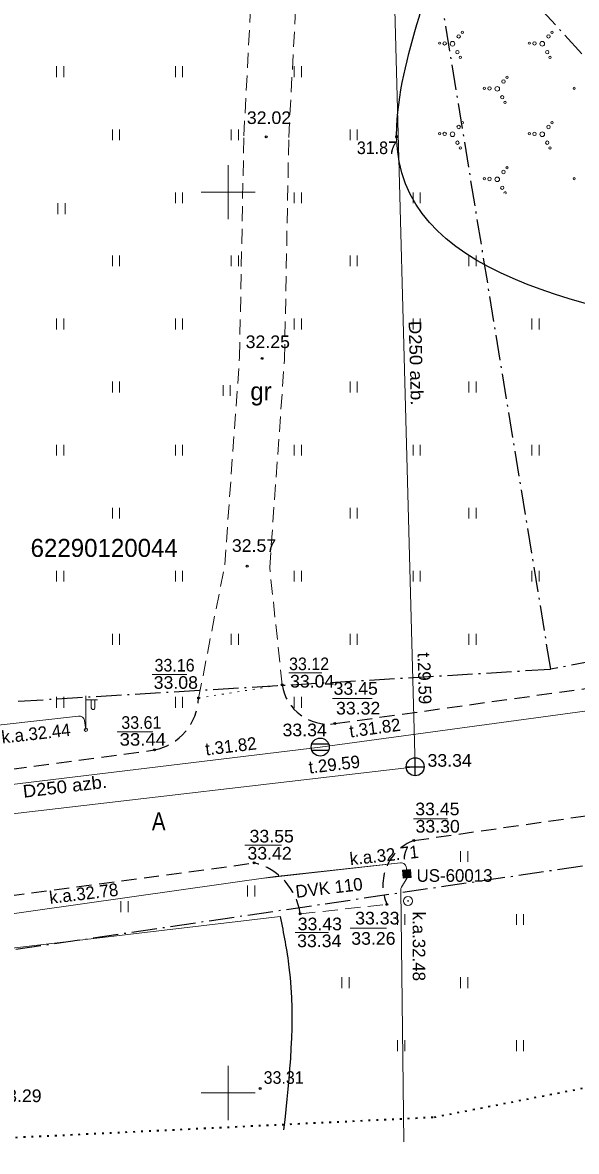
# Model space of a CAD drawing. Extents: x 380758 to 381729, y 283236 to 283533.
# Drawn here: x 381588.6 to 381619.3, y 283346.8 to 283409.4 of the extents above; entities that cross this region are included whole.
import ezdxf
from ezdxf.enums import TextEntityAlignment as Align

# ---------------------------------------------------------------- set-up
doc = ezdxf.new("R2010")
doc.units = 0
doc.header["$LTSCALE"] = 0.28
for name, pattern in [('DOT_DASHED', [7.7, 5, -1.2, 0.3, -1.2]), ('DOTTED', [1.5, 0.3, -1.2]), ('MEDIUM_DASHED', [4.5, 3, -1.5])]:
    doc.linetypes.add(name, pattern=pattern)
for name, color, linetype, lineweight in [('11', 7, 'Continuous', 13), ('14', 7, 'Continuous', 13), ('18', 7, 'Continuous', 13), ('21', 7, 'Continuous', 25), ('23', 7, 'Continuous', 13), ('25', 7, 'DOTTED', 35), ('29', 7, 'DOT_DASHED', 25), ('30', 7, 'Continuous', 13), ('35', 7, 'Continuous', 13), ('37', 7, 'MEDIUM_DASHED', 13), ('38', 7, 'Continuous', 25), ('44', 7, 'Continuous', 13), ('45', 7, 'Continuous', 13), ('47', 7, 'Continuous', 13), ('48', 7, 'Continuous', 25), ('58', 7, 'Continuous', 25), ('7', 7, 'Continuous', 13)]:
    doc.layers.add(name, color=color, linetype=linetype, lineweight=lineweight)
doc.layers.add('59', color=7, linetype='Continuous')

msp = doc.modelspace()

# ---------------------------------------------------------------- hatches: boundary and pattern name
at = {"layer": '18'}
msp.add_hatch(color=256, dxfattribs=at).paths.add_polyline_path([(381610.123, 283362.407), (381610.161, 283361.962), (381609.723, 283361.925), (381609.685, 283362.37)])

# ---------------------------------------------------------------- linework, layer by layer
at = {"layer": '11'}
msp.add_line((381577.065, 283365.793), (381605.115, 283369.197), dxfattribs=at)
msp.add_lwpolyline([(381605.115, 283369.197), (381643.098, 283374.353), (381658.808, 283376.147)], dxfattribs=at)
at = {"layer": '14'}
for radius in [0.25, 0.0225]:
    msp.add_circle((381609.9874, 283360.654), radius, dxfattribs=at)
at = {"layer": '18'}
msp.add_lwpolyline([(381610.123, 283362.407), (381610.161, 283361.962), (381609.723, 283361.925), (381609.685, 283362.37)], close=True, dxfattribs=at)
at = {"layer": '21'}
for points in [[(381629.894, 283391.678), (381609.358, 283403.077), (381609.389, 283404.028), (381612.077, 283416.846), (381609.55, 283427.454), (381609.24, 283436.712), (381609.657, 283437.761), (381619.239, 283434.927)], [(381602.89, 283359.792), (381603.376, 283356.972), (381603.078, 283347.95)]]:
    msp.add_spline(points, degree=3, dxfattribs=at)
at = {"layer": '23'}
for p, q in [((381590.467, 283406.382), (381590.467, 283406.982)), ((381590.867, 283406.382), (381590.867, 283406.982)), ((381597.067, 283406.382), (381597.067, 283406.982)), ((381597.467, 283406.382), (381597.467, 283406.982)), ((381603.667, 283406.382), (381603.667, 283406.982)), ((381604.067, 283406.382), (381604.067, 283406.982)), ((381593.567, 283402.882), (381593.567, 283403.482)), ((381593.967, 283402.882), (381593.967, 283403.482)), ((381600.167, 283402.882), (381600.167, 283403.482)), ((381600.567, 283402.882), (381600.567, 283403.482)), ((381606.767, 283402.882), (381606.767, 283403.482)), ((381607.167, 283402.882), (381607.167, 283403.482)), ((381597.067, 283399.382), (381597.067, 283399.982)), ((381597.467, 283399.382), (381597.467, 283399.982)), ((381603.667, 283399.382), (381603.667, 283399.982)), ((381604.067, 283399.382), (381604.067, 283399.982)), ((381610.267, 283399.382), (381610.267, 283399.982)), ((381610.667, 283399.382), (381610.667, 283399.982)), ((381590.542, 283398.781), (381590.542, 283399.381)), ((381590.942, 283398.781), (381590.942, 283399.381)), ((381593.567, 283395.882), (381593.567, 283396.482)), ((381593.967, 283395.882), (381593.967, 283396.482)), ((381600.167, 283395.882), (381600.167, 283396.482)), ((381600.567, 283395.882), (381600.567, 283396.482)), ((381606.767, 283395.882), (381606.767, 283396.482)), ((381607.167, 283395.882), (381607.167, 283396.482)), ((381613.367, 283395.882), (381613.367, 283396.482)), ((381613.767, 283395.882), (381613.767, 283396.482)), ((381590.467, 283392.382), (381590.467, 283392.982)), ((381590.867, 283392.382), (381590.867, 283392.982)), ((381597.067, 283392.382), (381597.067, 283392.982)), ((381597.467, 283392.382), (381597.467, 283392.982)), ((381603.667, 283392.382), (381603.667, 283392.982)), ((381604.067, 283392.382), (381604.067, 283392.982)), ((381610.267, 283392.382), (381610.267, 283392.982)), ((381610.667, 283392.382), (381610.667, 283392.982)), ((381616.867, 283392.382), (381616.867, 283392.982)), ((381617.267, 283392.382), (381617.267, 283392.982)), ((381593.567, 283388.882), (381593.567, 283389.482)), ((381593.967, 283388.882), (381593.967, 283389.482)), ((381599.716, 283388.694), (381599.716, 283389.294)), ((381600.116, 283388.694), (381600.116, 283389.294)), ((381606.767, 283388.882), (381606.767, 283389.482)), ((381607.167, 283388.882), (381607.167, 283389.482)), ((381613.367, 283388.882), (381613.367, 283389.482)), ((381613.767, 283388.882), (381613.767, 283389.482)), ((381590.467, 283385.382), (381590.467, 283385.982)), ((381590.867, 283385.382), (381590.867, 283385.982)), ((381597.067, 283385.382), (381597.067, 283385.982)), ((381597.467, 283385.382), (381597.467, 283385.982)), ((381603.667, 283385.382), (381603.667, 283385.982)), ((381604.067, 283385.382), (381604.067, 283385.982)), ((381610.267, 283385.382), (381610.267, 283385.982)), ((381610.667, 283385.382), (381610.667, 283385.982)), ((381616.867, 283385.382), (381616.867, 283385.982)), ((381617.267, 283385.382), (381617.267, 283385.982)), ((381593.567, 283381.882), (381593.567, 283382.482)), ((381593.967, 283381.882), (381593.967, 283382.482)), ((381606.767, 283381.882), (381606.767, 283382.482)), ((381607.167, 283381.882), (381607.167, 283382.482)), ((381613.367, 283381.882), (381613.367, 283382.482)), ((381613.767, 283381.882), (381613.767, 283382.482)), ((381590.467, 283378.382), (381590.467, 283378.982)), ((381590.867, 283378.382), (381590.867, 283378.982)), ((381597.067, 283378.382), (381597.067, 283378.982)), ((381597.467, 283378.382), (381597.467, 283378.982)), ((381603.667, 283378.382), (381603.667, 283378.982)), ((381604.067, 283378.382), (381604.067, 283378.982)), ((381610.267, 283378.382), (381610.267, 283378.982)), ((381610.667, 283378.382), (381610.667, 283378.982)), ((381616.867, 283378.382), (381616.867, 283378.982)), ((381617.267, 283378.382), (381617.267, 283378.982)), ((381593.567, 283374.882), (381593.567, 283375.482)), ((381593.967, 283374.882), (381593.967, 283375.482)), ((381600.167, 283374.882), (381600.167, 283375.482)), ((381600.567, 283374.882), (381600.567, 283375.482)), ((381606.767, 283374.882), (381606.767, 283375.482)), ((381607.167, 283374.882), (381607.167, 283375.482)), ((381613.367, 283374.882), (381613.367, 283375.482)), ((381613.767, 283374.882), (381613.767, 283375.482)), ((381590.467, 283371.382), (381590.467, 283371.982)), ((381590.867, 283371.382), (381590.867, 283371.982)), ((381597.067, 283371.382), (381597.067, 283371.982)), ((381597.467, 283371.382), (381597.467, 283371.982)), ((381603.667, 283371.382), (381603.667, 283371.982)), ((381604.067, 283371.382), (381604.067, 283371.982)), ((381612.913, 283362.825), (381612.913, 283363.425)), ((381613.313, 283362.825), (381613.313, 283363.425)), ((381601.079, 283360.907), (381601.079, 283361.507)), ((381601.479, 283360.907), (381601.479, 283361.507)), ((381594.035, 283360.042), (381594.035, 283360.642)), ((381594.435, 283360.042), (381594.435, 283360.642)), ((381609.413, 283359.325), (381609.413, 283359.925)), ((381609.813, 283359.325), (381609.813, 283359.925)), ((381616.013, 283359.325), (381616.013, 283359.925)), ((381616.413, 283359.325), (381616.413, 283359.925)), ((381606.313, 283355.825), (381606.313, 283356.425)), ((381606.713, 283355.825), (381606.713, 283356.425)), ((381612.913, 283355.825), (381612.913, 283356.425)), ((381613.313, 283355.825), (381613.313, 283356.425)), ((381609.413, 283352.325), (381609.413, 283352.925)), ((381609.813, 283352.325), (381609.813, 283352.925)), ((381616.013, 283352.325), (381616.013, 283352.925)), ((381616.413, 283352.325), (381616.413, 283352.925))]:
    msp.add_line(p, q, dxfattribs=at)
for centre, radius in [((381612.8057, 283408.6404), 0.096), ((381613.0022, 283408.8721), 0.064), ((381617.7957, 283408.6404), 0.096), ((381617.9922, 283408.8721), 0.064), ((381611.7398, 283408.2669), 0.064), ((381612.0243, 283408.2535), 0.096), ((381612.4582, 283408.2327), 0.128), ((381612.7347, 283407.7658), 0.096), ((381616.7298, 283408.2669), 0.064), ((381617.0143, 283408.2535), 0.096), ((381617.4482, 283408.2327), 0.128), ((381617.7247, 283407.7658), 0.096), ((381612.8921, 283407.4765), 0.064), ((381617.8821, 283407.4765), 0.064), ((381615.2957, 283406.1404), 0.096), ((381615.4922, 283406.3721), 0.064), ((381614.2298, 283405.7669), 0.064), ((381614.5143, 283405.7535), 0.096), ((381614.9482, 283405.7327), 0.128), ((381615.2247, 283405.2658), 0.096), ((381619.2198, 283405.7669), 0.064), ((381615.3821, 283404.9765), 0.064), ((381612.8057, 283403.6164), 0.096), ((381613.0022, 283403.8481), 0.064), ((381617.7957, 283403.6164), 0.096), ((381617.9922, 283403.8481), 0.064), ((381611.7398, 283403.2429), 0.064), ((381612.0243, 283403.2295), 0.096), ((381612.4582, 283403.2087), 0.128), ((381612.7347, 283402.7418), 0.096), ((381616.7298, 283403.2429), 0.064), ((381617.0143, 283403.2295), 0.096), ((381617.4482, 283403.2087), 0.128), ((381617.7247, 283402.7418), 0.096), ((381612.8921, 283402.4525), 0.064), ((381617.8821, 283402.4525), 0.064), ((381615.2957, 283401.1164), 0.096), ((381615.4922, 283401.3481), 0.064), ((381614.2298, 283400.7429), 0.064), ((381614.5143, 283400.7295), 0.096), ((381614.9482, 283400.7087), 0.128), ((381615.2247, 283400.2418), 0.096), ((381619.2198, 283400.7429), 0.064)]:
    msp.add_circle(centre, radius, dxfattribs=at)
msp.add_arc((381615.3821, 283399.9525), 0.064, 296.49929, 182.60664, dxfattribs=at)
at = {"layer": '25'}
msp.add_lwpolyline([(381572.085, 283346.757), (381611.455, 283348.662), (381649.963, 283356.155), (381659.737, 283359.354), (381654.512, 283378.485), (381656.478, 283407.485), (381656.785, 283411.384)], dxfattribs=at)
at = {"layer": '29'}
msp.add_line((381646.05, 283378.842), (381617.917, 283373.524), dxfattribs=at)
for points in [[(381646.05, 283378.842), (381606.798, 283421.7), (381591.309, 283451.227), (381583.305, 283465.736)], [(381570.986, 283370.703), (381617.917, 283373.524), (381611.421, 283413.279)], [(381651.906, 283367.333), (381581.444, 283356.963), (381541.971, 283356.053), (381537.716, 283357.266)]]:
    msp.add_lwpolyline(points, dxfattribs=at)
at = {"layer": '30'}
for points in [[(381600, 283401.5), (381600, 283400), (381600, 283398.5)], [(381598.5, 283400), (381600, 283400), (381601.5, 283400)], [(381600, 283351.5), (381600, 283350), (381600, 283348.5)], [(381598.5, 283350), (381600, 283350), (381601.5, 283350)]]:
    msp.add_lwpolyline(points, dxfattribs=at)
at = {"layer": '35'}
msp.add_lwpolyline([(381534.598, 283356.254), (381581.562, 283357.276), (381602.89, 283359.792)], dxfattribs=at)
at = {"layer": '37', "linetype": 'DOTTED'}
msp.add_line((381598.357, 283371.922), (381602.995, 283372.657), dxfattribs=at)
at = {"layer": '37'}
msp.add_line((381604.001, 283359.94), (381608.82, 283360.469), dxfattribs=at)
for points in [[(381598.357, 283371.922), (381599.809, 283379.317), (381600.63, 283390.83), (381600.868, 283403.114), (381601.555, 283416.2), (381601.664, 283432.506)], [(381602.995, 283372.657), (381602.305, 283379.159), (381603.128, 283390.716), (381603.366, 283403.024), (381604.055, 283416.126), (381604.164, 283432.49)]]:
    msp.add_lwpolyline(points, dxfattribs=at)
at = {"layer": '37', "lineweight": 25}
for points in [[(381605.917, 283370.502), (381622.261, 283372.788), (381638.178, 283375.067), (381643.4, 283375.831), (381643.276, 283376.813)], [(381610.31, 283364.013), (381623.505, 283365.907), (381639.084, 283368.07), (381656.206, 283370.541)], [(381538.749, 283366.605), (381550.717, 283366.586), (381568.076, 283366.628), (381582.964, 283367.314), (381595.903, 283369.04)], [(381535.343, 283359.568), (381547.782, 283359.586), (381566.562, 283359.637), (381581.586, 283360.099), (381601.437, 283362.767)]]:
    msp.add_lwpolyline(points, dxfattribs=at)
for centre, radius, start, end in [((381605.5479, 283373.06), 2.5845, 188.96992, 278.2119), ((381595.2834, 283372.0533), 3.0764, 281.61875, 357.55299), ((381611.2348, 283361.539), 2.6412, 110.49598, 203.89743), ((381600.6683, 283359.4936), 3.3624, 7.62883, 76.78525)]:
    msp.add_arc(centre, radius, start, end, dxfattribs=at)
at = {"layer": '38'}
for p, q in [((381610.387, 283367.609), (381610.387, 283368.609)), ((381609.887, 283368.109), (381610.887, 283368.109))]:
    msp.add_line(p, q, dxfattribs=at)
msp.add_circle((381610.387, 283368.109), 0.5, dxfattribs=at)
at = {"layer": '44'}
for p, q in [((381592.096, 283370.159), (381592.096, 283372.042)), ((381592.096, 283371.826), (381592.731, 283371.821)), ((381592.386, 283371.824), (381592.386, 283371.43)), ((381592.596, 283371.822), (381592.596, 283371.43))]:
    msp.add_line(p, q, dxfattribs=at)
msp.add_circle((381592.096, 283370.159), 0.09, dxfattribs=at)
msp.add_ellipse((381592.491, 283371.4295), major_axis=(0, -0.1509), ratio=0.695971, start_param=4.712389, end_param=7.8539816, dxfattribs=at)
at = {"layer": '45'}
msp.add_line((381592.016, 283370.668), (381592.096, 283370.159), dxfattribs=at)
msp.add_lwpolyline([(381557.532, 283368.71), (381570.084, 283368.474), (381583.238, 283369.969), (381591.686, 283370.919)], dxfattribs=at)
msp.add_arc((381591.7194, 283370.6208), 0.3, 8.96891, 96.41579, dxfattribs=at)
at = {"layer": '47'}
msp.add_line((381566.423, 283362.966), (381610.387, 283368.109), dxfattribs=at)
msp.add_lwpolyline([(381610.387, 283368.109), (381608.89, 283423.909), (381617.285, 283433.34), (381622.532, 283434.934)], dxfattribs=at)
at = {"layer": '48'}
for p, q in [((381604.647, 283369.372), (381605.583, 283369.372)), ((381604.647, 283369.022), (381605.583, 283369.022))]:
    msp.add_line(p, q, dxfattribs=at)
msp.add_circle((381605.115, 283369.197), 0.5, dxfattribs=at)
at = {"layer": '58', "lineweight": 13}
for p, q in [((381595.784, 283373.223), (381597.693, 283373.223)), ((381603.371, 283373.321), (381605.207, 283373.321)), ((381605.794, 283371.9), (381607.997, 283371.9)), ((381593.826, 283370.039), (381595.808, 283370.039)), ((381610.295, 283365.221), (381612.18, 283365.221)), ((381600.921, 283363.752), (381602.953, 283363.752)), ((381606.771, 283359.147), (381608.802, 283359.147)), ((381603.711, 283358.902), (381605.571, 283358.902))]:
    msp.add_line(p, q, dxfattribs=at)
at = {"layer": '58'}
for centre in [(381602.117, 283403.0691), (381609.358, 283403.0771), (381601.879, 283390.7731), (381601.057, 283379.2381), (381602.995, 283372.6571), (381598.357, 283371.9221), (381605.917, 283370.5021), (381595.903, 283369.0401), (381610.31, 283364.0131), (381601.437, 283362.7671), (381608.82, 283360.4691), (381604.001, 283359.9401), (381601.779, 283350.2431)]:
    msp.add_circle(centre, 0.0534, dxfattribs=at)
at = {"layer": '7'}
for p, q in [((381602.002, 283361.929), (381609.569, 283362.77)), ((381609.904, 283362.485), (381609.923, 283362.166)), ((381609.589, 283361.26), (381609.762, 283347.289))]:
    msp.add_line(p, q, dxfattribs=at)
for points in [[(381534.399, 283358.646), (381549.363, 283358.403), (381572.213, 283358.524), (381583.67, 283359.335), (381602.605, 283362.01), (381609.573, 283362.766)], [(381609.923, 283362.166), (381609.942, 283361.942), (381609.631, 283361.417)]]:
    msp.add_lwpolyline(points, dxfattribs=at)
for centre, start, end in [((381609.6049, 283362.4677), 3.33997, 96.19246), ((381609.8891, 283361.264), 149.34147, 180.70834)]:
    msp.add_arc(centre, 0.3, start, end, dxfattribs=at)

# ---------------------------------------------------------------- texts
at = {"layer": '11'}
for rotation, p in [(7.73, (381608.1964, 283369.9182)), (6.919, (381600.1908, 283368.9028))]:
    msp.add_text('t.31.82', height=0.7, rotation=rotation, dxfattribs=at).set_placement(p, align=Align.CENTER)
at = {"layer": '11', "width": 1.1}
msp.add_text('D250 azb.', height=0.7, rotation=6.919, dxfattribs=at).set_placement((381590.9663, 283366.6672), align=Align.CENTER)
at = {"layer": '37'}
msp.add_text('gr', height=1, dxfattribs=at).set_placement((381601.822, 283388.45), align=Align.CENTER)
at = {"layer": '37', "width": 0.85}
msp.add_text('A', height=1, dxfattribs=at).set_placement((381596.1395, 283364.581), align=Align.CENTER)
at = {"layer": '38', "width": 1.05}
msp.add_text('33.34', height=0.7, dxfattribs=at).set_placement((381611.073, 283368.109))
at = {"layer": '45'}
msp.add_text('k.a.32.44', height=0.7, rotation=6.416, dxfattribs=at).set_placement((381587.445, 283369.394))
at = {"layer": '47', "width": 1.1}
msp.add_text('D250 azb.', height=0.7, rotation=271.537, dxfattribs=at).set_placement((381610.0865, 283390.4979), align=Align.CENTER)
at = {"layer": '47'}
for rotation, p in [(271.537, (381610.556, 283373.0009)), (6.672, (381605.9348, 283367.8896))]:
    msp.add_text('t.29.59', height=0.7, rotation=rotation, dxfattribs=at).set_placement(p, align=Align.CENTER)
at = {"layer": '48', "width": 1.05}
msp.add_text('33.34', height=0.7, dxfattribs=at).set_placement((381603.018, 283369.8))
at = {"layer": '58'}
for s, width, p in [('32.02', 1.05, (381601.036, 283403.78)), ('31.87', 0.95, (381607.148, 283402.109)), ('32.25', 1.05, (381600.969, 283391.342)), ('32.57', 1.05, (381600.203, 283380.034)), ('33.16', 0.95, (381595.907, 283373.392)), ('33.12', 0.95, (381603.38, 283373.468)), ('33.08', 1.05, (381595.86, 283372.433)), ('33.04', 1.05, (381603.434, 283372.504)), ('33.45', 1.05, (381605.855, 283372.104)), ('33.32', 1.05, (381605.989, 283371.007)), ('33.61', 0.95, (381594.062, 283370.212)), ('33.44', 1.1, (381593.969, 283369.277)), ('33.45', 1.05, (381610.39, 283365.415)), ('33.55', 1.05, (381601.186, 283363.905)), ('33.30', 1.05, (381610.407, 283364.453)), ('33.42', 1.05, (381601.069, 283362.957)), ('33.43', 1.05, (381603.86, 283359.033)), ('33.33', 1.05, (381607.054, 283359.355)), ('33.26', 1.05, (381606.837, 283358.229)), ('33.34', 1.05, (381603.829, 283358.096)), ('33.31', 0.95, (381601.969, 283350.509)), ('33.29', 1.05, (381587.172, 283349.495))]:
    msp.add_text(s, height=0.7, dxfattribs=dict(at, width=width)).set_placement(p)
at = {"layer": '59'}
msp.add_text('62290120044', height=1, dxfattribs=at).set_placement((381589.021, 283379.753))
at = {"layer": '7'}
for s, rotation, p in [('k.a.32.71', 6.192, (381606.788, 283362.639)), ('k.a.32.78', 6.907, (381590.103, 283360.492)), ('DVK 110', 6.736, (381603.782, 283360.826)), ('k.a.32.48', 270.079, (381610.247, 283360.065))]:
    msp.add_text(s, height=0.7, rotation=rotation, dxfattribs=at).set_placement(p)
msp.add_text('US-60013', height=0.7, dxfattribs=at).set_placement((381610.466, 283361.721))

doc.saveas('drawing.dxf')
